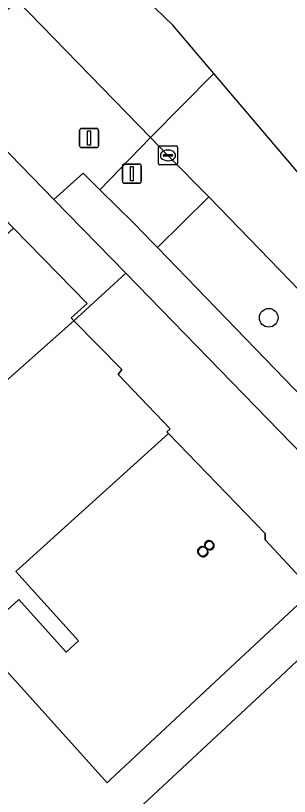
# Model space of a CAD drawing. Extents: x 160663 to 161506, y 382245 to 383291.
# Drawn here: x 161224.88 to 161239.23, y 383113.79 to 383154.65 of the extents above; entities that cross this region are included whole.
import ezdxf

# ---------------------------------------------------------------- set-up
doc = ezdxf.new("R2010")
doc.units = 0
for name, color, linetype in [('IMGEO_Berm_groen', 7, 'Continuous'), ('IMGEO_Berm_open', 7, 'Continuous'), ('IMGEO_Boom', 7, 'Continuous'), ('IMGEO_Erf', 7, 'Continuous'), ('IMGEO_Fietspad_gesloten', 7, 'Continuous'), ('IMGEO_Groenvoorziening', 7, 'Continuous'), ('IMGEO_Kolk', 7, 'Continuous'), ('IMGEO_Lichtmast', 7, 'Continuous'), ('IMGEO_Muur', 7, 'Continuous'), ('IMGEO_Pand', 7, 'Continuous'), ('IMGEO_Pand_nummerreeks', 7, 'Continuous'), ('IMGEO_Rijbaan_lokaal_gesloten', 7, 'Continuous'), ('IMGEO_Rijbaan_lokaal_open', 7, 'Continuous'), ('IMGEO_Verkeersregelinstallatiepaal', 7, 'Continuous'), ('IMGEO_Voetpad_open', 7, 'Continuous')]:
    doc.layers.add(name, color=color, linetype=linetype)

msp = doc.modelspace()

# ---------------------------------------------------------------- linework, layer by layer
at = {"layer": 'IMGEO_Berm_groen'}
msp.add_lwpolyline([(161231.946, 383148.277), (161229.297, 383145.531), (161231.074, 383143.795), (161232.093, 383142.749), (161232.323, 383142.511), (161234.997, 383145.159), (161232.866, 383147.336)], close=True, dxfattribs=at)
at = {"layer": 'IMGEO_Berm_open'}
for points in [[(161234.997, 383145.159), (161232.323, 383142.511), (161250.755, 383123.474)], [(161259.35, 383119.99), (161256.228, 383123.238), (161243.487, 383136.403), (161234.997, 383145.159)]]:
    msp.add_lwpolyline(points, dxfattribs=at)
at = {"layer": 'IMGEO_Boom'}
msp.add_circle((161238.142, 383138.839), 0.489, dxfattribs=at)
at = {"layer": 'IMGEO_Erf'}
for points in [[(161239.934, 383124.066), (161236.915, 383121.253), (161229.86, 383114.678), (161229.681, 383114.511), (161222.835, 383122.097), (161225.054, 383124.1), (161227.539, 383121.345), (161228.185, 383121.927), (161224.902, 383125.565), (161232.899, 383132.779), (161232.814, 383132.866), (161232.984, 383133.027), (161230.254, 383135.864), (161230.456, 383136.132), (161227.936, 383138.676), (161204.651, 383118.07), (161202.516, 383120.234), (161201.016, 383121.754), (161199.061, 383123.736), (161194.579, 383128.278)], [(161235.215, 383082.108), (161227.308, 383090.907), (161231.375, 383094.502), (161239.877, 383102.451), (161235.451, 383107.442), (161230.815, 383112.669), (161233.102, 383114.801), (161238.214, 383119.565), (161241.35, 383122.489)]]:
    msp.add_lwpolyline(points, dxfattribs=at)
at = {"layer": 'IMGEO_Fietspad_gesloten'}
msp.add_lwpolyline([(161250.755, 383123.474), (161232.323, 383142.511), (161232.093, 383142.749), (161231.074, 383143.795), (161229.297, 383145.531), (161228.426, 383146.407), (161226.882, 383145.034), (161230.649, 383141.176), (161248.571, 383122.77)], dxfattribs=at)
at = {"layer": 'IMGEO_Groenvoorziening'}
msp.add_lwpolyline([(161227.936, 383138.676), (161227.787, 383138.827), (161228.626, 383139.584), (161224.773, 383143.52), (161201.016, 383121.754), (161202.516, 383120.234), (161204.651, 383118.07)], close=True, dxfattribs=at)
at = {"layer": 'IMGEO_Kolk'}
for p, q in [((161232.365, 383146.91), (161232.365, 383147.762)), ((161232.44, 383147.836), (161233.292, 383147.836)), ((161233.366, 383147.762), (161233.366, 383146.91)), ((161232.624, 383147.33), (161232.624, 383147.342)), ((161232.667, 383147.379), (161233.065, 383147.379)), ((161232.853, 383147.616), (161232.878, 383147.616)), ((161233.108, 383147.342), (161233.108, 383147.33)), ((161233.062, 383147.293), (161232.664, 383147.293)), ((161232.876, 383147.056), (161232.851, 383147.056)), ((161233.292, 383146.836), (161232.44, 383146.836))]:
    msp.add_line(p, q, dxfattribs=at)
for points in [[(161232.365, 383146.91), (161232.365, 383147.762)], [(161232.44, 383147.836), (161233.292, 383147.836)], [(161233.366, 383147.762), (161233.366, 383146.91)], [(161233.292, 383146.836), (161232.44, 383146.836)]]:
    msp.add_lwpolyline(points, dxfattribs=at)
for centre, radius, start, end in [((161232.442, 383147.76), 0.0765, 91.552, 178.448), ((161232.442, 383147.76), 0.0765, 91.552, 178.448), ((161233.29, 383147.76), 0.0765, 1.552, 88.448), ((161233.29, 383147.76), 0.0765, 1.552, 88.448), ((161232.664, 383147.339), 0.0403, 85.8775, 175.7526), ((161232.661, 383147.329), 0.0366, 178.938, 274.7102), ((161233.065, 383147.336), 0.043, 264.8664, 352.4533), ((161233.069, 383147.341), 0.0386, 1.7309, 96.639), ((161232.442, 383146.912), 0.0765, 181.552, 268.448), ((161232.442, 383146.912), 0.0765, 181.552, 268.448), ((161233.29, 383146.912), 0.0765, 271.552, 358.448), ((161233.29, 383146.912), 0.0765, 271.552, 358.448)]:
    msp.add_arc(centre, radius, start, end, dxfattribs=at)
for centre, major_axis, ratio, start_param, end_param in [((161232.852, 383147.336), (-0.387, 0.002), 0.722429, 4.712389, 7.853982), ((161232.877, 383147.336), (-0.39, 0.002), 0.717154, 1.570796, 4.712389)]:
    msp.add_ellipse(centre, major_axis=major_axis, ratio=ratio, start_param=start_param, end_param=end_param, dxfattribs=at)
at = {"layer": 'IMGEO_Lichtmast'}
for p, q in [((161230.475, 383145.98), (161230.475, 383146.78)), ((161230.475, 383146.78), (161230.475, 383145.98)), ((161230.575, 383146.88), (161231.365, 383146.88)), ((161231.365, 383146.88), (161230.575, 383146.88)), ((161231.465, 383146.78), (161231.465, 383145.98)), ((161231.465, 383145.98), (161231.465, 383146.78)), ((161231.365, 383145.88), (161230.575, 383145.88)), ((161230.575, 383145.88), (161231.365, 383145.88))]:
    msp.add_line(p, q, dxfattribs=at)
msp.add_lwpolyline([(161230.895, 383146.755), (161231.045, 383146.755), (161231.045, 383146.005), (161230.895, 383146.005), (161230.895, 383146.755)], dxfattribs=at)
for centre, start, end in [((161230.575, 383146.78), 90, 180), ((161230.575, 383146.78), 90, 180), ((161231.365, 383146.78), 0, 90), ((161231.365, 383146.78), 360, 90), ((161230.575, 383145.98), 180, 270), ((161230.575, 383145.98), 180, 270), ((161231.365, 383145.98), 270, 0), ((161231.365, 383145.98), 270, 0)]:
    msp.add_arc(centre, 0.1, start, end, dxfattribs=at)
at = {"layer": 'IMGEO_Muur'}
msp.add_lwpolyline([(161204.651, 383118.07), (161227.936, 383138.676)], dxfattribs=at)
at = {"layer": 'IMGEO_Pand'}
for points in [[(161239.934, 383124.066), (161240.572, 383124.661), (161240.16, 383125.102), (161240.034, 383124.985), (161237.952, 383127.219), (161237.963, 383127.542), (161232.899, 383132.779), (161224.902, 383125.565), (161228.185, 383121.927), (161227.539, 383121.345), (161225.054, 383124.1), (161222.835, 383122.097), (161229.681, 383114.511), (161229.86, 383114.678), (161236.915, 383121.253)], [(161246.675, 383117.763), (161241.871, 383122.974), (161241.35, 383122.489), (161238.214, 383119.565), (161233.102, 383114.801), (161230.815, 383112.669), (161235.451, 383107.442), (161237.533, 383109.357), (161238.183, 383109.955)]]:
    msp.add_lwpolyline(points, close=True, dxfattribs=at)
at = {"layer": 'IMGEO_Rijbaan_lokaal_gesloten'}
msp.add_lwpolyline([(161307.272, 383066.988), (161235.276, 383151.613), (161231.946, 383148.277), (161232.866, 383147.336), (161234.997, 383145.159), (161243.487, 383136.403), (161256.228, 383123.238), (161259.35, 383119.99), (161262.388, 383116.433), (161271.813, 383104.508)], dxfattribs=at)
at = {"layer": 'IMGEO_Rijbaan_lokaal_open'}
msp.add_lwpolyline([(161235.276, 383151.613), (161233.115, 383154.153), (161228.606, 383158.489), (161224.983, 383155.418), (161231.946, 383148.277)], close=True, dxfattribs=at)
at = {"layer": 'IMGEO_Verkeersregelinstallatiepaal'}
for p, q in [((161228.238, 383147.842), (161228.238, 383148.642)), ((161228.238, 383148.642), (161228.238, 383147.842)), ((161228.338, 383148.742), (161229.128, 383148.742)), ((161229.128, 383148.742), (161228.338, 383148.742)), ((161229.228, 383148.642), (161229.228, 383147.842)), ((161229.228, 383147.842), (161229.228, 383148.642)), ((161229.128, 383147.742), (161228.338, 383147.742)), ((161228.338, 383147.742), (161229.128, 383147.742))]:
    msp.add_line(p, q, dxfattribs=at)
msp.add_lwpolyline([(161228.658, 383148.617), (161228.808, 383148.617), (161228.808, 383147.867), (161228.658, 383147.867), (161228.658, 383148.617)], dxfattribs=at)
for centre, start, end in [((161228.338, 383148.642), 90, 180), ((161228.338, 383148.642), 90, 180), ((161229.128, 383148.642), 0, 90), ((161229.128, 383148.642), 360, 90), ((161228.338, 383147.842), 180, 270), ((161228.338, 383147.842), 180, 270), ((161229.128, 383147.842), 270, 0), ((161229.128, 383147.842), 270, 0)]:
    msp.add_arc(centre, 0.1, start, end, dxfattribs=at)
at = {"layer": 'IMGEO_Voetpad_open'}
for points in [[(161191.075, 383178.144), (161189.424, 383176.545), (161200.163, 383165.469), (161201.878, 383167.087), (161214.639, 383153.962), (161216.736, 383151.78), (161220.444, 383147.936), (161223.249, 383145.077), (161224.773, 383143.52), (161228.626, 383139.584), (161227.787, 383138.827), (161227.936, 383138.676), (161230.649, 383141.176), (161226.882, 383145.034), (161220.542, 383151.528), (161215.744, 383156.483), (161190.617, 383182.288)], [(161248.571, 383122.77), (161230.649, 383141.176), (161227.936, 383138.676), (161230.456, 383136.132), (161230.254, 383135.864), (161232.984, 383133.027), (161232.814, 383132.866), (161232.899, 383132.779), (161237.963, 383127.542), (161237.952, 383127.219), (161240.034, 383124.985)]]:
    msp.add_lwpolyline(points, dxfattribs=at)
msp.add_lwpolyline([(161224.983, 383155.418), (161224.072, 383154.607), (161222.157, 383152.902), (161220.542, 383151.528), (161226.882, 383145.034), (161228.426, 383146.407), (161229.297, 383145.531), (161231.946, 383148.277)], close=True, dxfattribs=at)

# ---------------------------------------------------------------- texts
at = {"layer": 'IMGEO_Pand_nummerreeks'}
msp.add_text('8', height=1, rotation=314.0427, dxfattribs=at).set_placement((161234.235, 383126.678))

doc.saveas('drawing.dxf')
